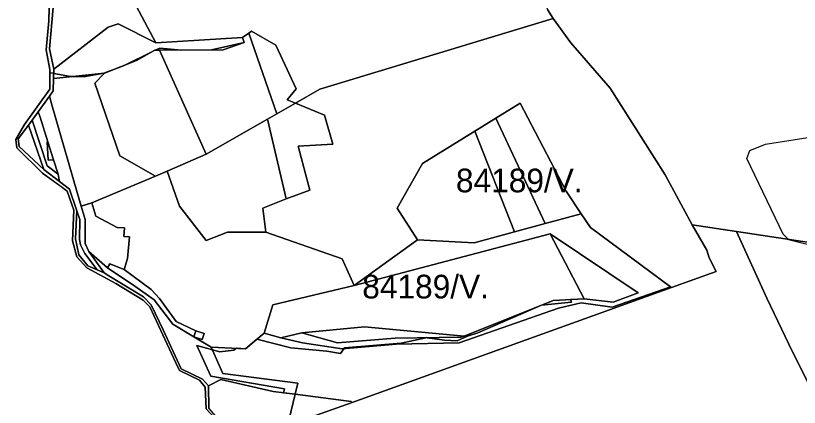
# Model space of a CAD drawing. Extents: x -477304 to -465429, y -1159113 to -1149210.
# Drawn here: x -476498.3 to -476001.7, y -1153442.6 to -1153194.5 of the extents above; entities that cross this region are included whole.
import ezdxf

# ---------------------------------------------------------------- set-up
doc = ezdxf.new("R2010")
doc.units = 0
for name, color, linetype in [('BPEJ_s', 7, 'Continuous'), ('orna_s', 7, 'Continuous'), ('ostatni_s', 7, 'Continuous'), ('PUPFL_s', 7, 'Continuous'), ('trav_porost_s', 7, 'Continuous'), ('voda_s', 7, 'Continuous'), ('zahrada_s', 7, 'Continuous')]:
    doc.layers.add(name, color=color, linetype=linetype)

msp = doc.modelspace()

# ---------------------------------------------------------------- linework, layer by layer
at = {"layer": 'BPEJ_s'}
msp.add_line((-476481.22, -1153294.34), (-476469.44, -1153302.84), dxfattribs=at)
for points in [[(-476476.96, -1153189.51), (-476477.29, -1153197.87), (-476479.06, -1153216.08)], [(-476325.15, -1153450.94), (-476321.25, -1153434.31), (-476328.55, -1153433.37), (-476328, -1153431), (-476374.5, -1153423), (-476383.5, -1153403.5), (-476373.65, -1153406.22), (-476369, -1153407.5), (-476360, -1153406.5), (-476358.35, -1153405.24), (-476352.66, -1153405.48), (-476345.47, -1153399.53), (-476324, -1153405), (-476301, -1153407), (-476292.5, -1153408.5), (-476290.35, -1153405.49), (-476290, -1153405), (-476254, -1153402), (-476238.42, -1153398.59), (-476238, -1153398.5), (-476237.42, -1153398.58), (-476226.5, -1153400), (-476218.5, -1153400.5), (-476212, -1153397.5), (-476205.5, -1153395.5), (-476168.49, -1153379.31), (-476165.1, -1153377.96), (-476146, -1153376), (-476146.69, -1153374.39), (-476137.96, -1153373.93), (-476159.51, -1153332.79), (-476283.86, -1153365.38), (-476291.28, -1153348.67), (-476339.73, -1153331.59), (-476341.72, -1153316.41), (-476326.86, -1153310.65), (-476311.94, -1153305.04), (-476319.25, -1153277.28), (-476297.3, -1153275.94), (-476302.48, -1153257.65), (-476320.95, -1153249.89), (-476332.79, -1153256.7), (-476350.46, -1153205.59), (-476354.47, -1153208.34), (-476353.55, -1153211.51), (-476374.13, -1153216.17), (-476393.17, -1153216.28), (-476407, -1153215), (-476409.82, -1153216.38), (-476410.07, -1153216.38), (-476411.92, -1153217.41), (-476429.51, -1153226.01), (-476433.28, -1153227.54), (-476442.5, -1153231), (-476443.74, -1153231.22), (-476454, -1153233), (-476461.5, -1153233), (-476463.5, -1153233), (-476474.13, -1153231.07), (-476474.5, -1153231), (-476476.57, -1153230.65), (-476476.73, -1153241.04), (-476492.62, -1153263.53), (-476498.28, -1153272.93), (-476497.63, -1153278.34), (-476481.22, -1153294.34)], [(-476479.06, -1153216.08), (-476476.54, -1153228.71), (-476476.57, -1153230.65), (-476474.5, -1153231), (-476474.13, -1153231.07), (-476463.5, -1153233), (-476461.5, -1153233), (-476454, -1153233), (-476443.74, -1153231.22), (-476442.5, -1153231), (-476433.28, -1153227.54), (-476429.51, -1153226.01), (-476411.92, -1153217.41), (-476410.07, -1153216.38), (-476409.82, -1153216.38), (-476407, -1153215), (-476393.17, -1153216.28), (-476374.13, -1153216.17), (-476353.55, -1153211.51), (-476354.47, -1153208.34), (-476350.46, -1153205.59), (-476332.79, -1153256.7), (-476320.95, -1153249.89), (-476302.48, -1153257.65), (-476297.3, -1153275.94), (-476319.25, -1153277.28), (-476311.94, -1153305.04), (-476326.86, -1153310.65), (-476341.72, -1153316.41), (-476339.73, -1153331.59), (-476291.28, -1153348.67), (-476283.86, -1153365.38), (-476159.51, -1153332.79), (-476137.96, -1153373.93), (-476146.69, -1153374.39), (-476146, -1153376), (-476165.1, -1153377.96), (-476168.49, -1153379.31), (-476205.5, -1153395.5), (-476212, -1153397.5), (-476218.5, -1153400.5), (-476226.5, -1153400), (-476237.42, -1153398.58), (-476238, -1153398.5), (-476238.42, -1153398.59), (-476254, -1153402), (-476290, -1153405), (-476290.35, -1153405.49), (-476292.5, -1153408.5), (-476301, -1153407), (-476324, -1153405), (-476345.47, -1153399.53), (-476352.66, -1153405.48), (-476358.35, -1153405.24), (-476360, -1153406.5), (-476369, -1153407.5), (-476373.65, -1153406.22), (-476383.5, -1153403.5), (-476374.5, -1153423), (-476328, -1153431), (-476328.55, -1153433.37), (-476321.25, -1153434.31), (-476325.15, -1153450.94)], [(-476207.65, -1153338.37), (-476243.54, -1153336.5), (-476256.42, -1153316.55), (-476240.55, -1153288.27), (-476207.38, -1153267.72), (-476182.14, -1153331.46), (-476207.65, -1153338.37)], [(-475995, -1153340), (-476008.5, -1153336.5), (-476008.82, -1153336.18), (-476012, -1153333), (-476035, -1153285), (-476033, -1153280), (-476023, -1153276), (-475985.5, -1153270)], [(-475995, -1153340), (-476008.5, -1153336.5), (-476008.82, -1153336.18), (-476012, -1153333), (-476035, -1153285), (-476033, -1153280), (-476023, -1153276), (-475985.5, -1153270)], [(-476469.44, -1153302.84), (-476465.62, -1153305.59), (-476462.52, -1153314.71), (-476461.47, -1153317.8), (-476462.31, -1153337.1), (-476459.47, -1153347.25), (-476453.13, -1153354.27), (-476434.77, -1153364.18), (-476417.39, -1153374.78), (-476413.17, -1153379.06), (-476396.78, -1153414.37), (-476394.56, -1153419.33), (-476381.89, -1153425.52), (-476378.24, -1153429.87), (-476377.6, -1153443.54), (-476369.87, -1153451.92), (-476364.68, -1153466.61), (-476361.59, -1153474.95), (-476349.92, -1153482.92), (-476343.55, -1153490.4), (-476335.45, -1153506.67), (-476325.49, -1153525.38), (-476328.44, -1153536.44), (-476331.66, -1153541.75)]]:
    msp.add_lwpolyline(points, dxfattribs=at)
msp.add_lwpolyline([(-476182.14, -1153331.46), (-476207.65, -1153338.37), (-476243.54, -1153336.5), (-476256.42, -1153316.55), (-476240.55, -1153288.27), (-476207.38, -1153267.72)], close=True, dxfattribs=at)
at = {"layer": 'orna_s'}
for points in [[(-476341.72, -1153316.41), (-476339.73, -1153331.59), (-476363.95, -1153331.64), (-476377.6, -1153337.03), (-476394.52, -1153315.28), (-476402.29, -1153293.04), (-476377.53, -1153282.33), (-476338.7, -1153260.08), (-476326.86, -1153310.65)], [(-476182.14, -1153331.46), (-476207.65, -1153338.37), (-476243.54, -1153336.5), (-476256.42, -1153316.55), (-476240.55, -1153288.27), (-476207.38, -1153267.72)], [(-476340.75, -1153395.62), (-476335.27, -1153377.64), (-476283.86, -1153365.38), (-476159.51, -1153332.79), (-476137.96, -1153373.93), (-476157.59, -1153374.97), (-476214.1, -1153397.46), (-476277.18, -1153391.61), (-476317.02, -1153395.49), (-476330.21, -1153398.6)]]:
    msp.add_lwpolyline(points, close=True, dxfattribs=at)
at = {"layer": 'ostatni_s'}
for points in [[(-476474.28, -1153285.91), (-476477.94, -1153274.39), (-476482.86, -1153258.89), (-476483.96, -1153255.41), (-476476.76, -1153245.6), (-476475.4, -1153250.96), (-476459.28, -1153306.49), (-476456.75, -1153315.1), (-476454.2, -1153323.64), (-476454.15, -1153338.93), (-476451.96, -1153343.95), (-476442.13, -1153357.5), (-476446.56, -1153355.57), (-476454.38, -1153345.22), (-476457.28, -1153339.72), (-476457.76, -1153336.38), (-476457.57, -1153323.63), (-476459.57, -1153318.14), (-476464.14, -1153304.5), (-476470.47, -1153299.63), (-476470.88, -1153297.45), (-476471.41, -1153294.95)], [(-476496.61, -1153272.63), (-476490.16, -1153263.85), (-476480.37, -1153292.01), (-476496.08, -1153277.36)], [(-476471.41, -1153294.95), (-476470.88, -1153297.45), (-476470.47, -1153299.63), (-476480.37, -1153292.01), (-476490.16, -1153263.85), (-476487.78, -1153260.62), (-476478.38, -1153289.58)], [(-476182.14, -1153331.46), (-476207.38, -1153267.72), (-476194.04, -1153259.45), (-476162.83, -1153326.23)], [(-476438.58, -1153351.79), (-476440.09, -1153354.31), (-476451.96, -1153343.95), (-476454.15, -1153338.93), (-476454.2, -1153323.64), (-476456.75, -1153315.1), (-476449.94, -1153313.07), (-476447.39, -1153321.61), (-476433.94, -1153328.62), (-476429.21, -1153329.02), (-476429.66, -1153334.32), (-476426.14, -1153334.62), (-476427.31, -1153348.45), (-476429.57, -1153355.32)], [(-476442.13, -1153357.5), (-476451.96, -1153343.95), (-476440.09, -1153354.31), (-476422.8, -1153365.98), (-476410.58, -1153374.44), (-476398.6, -1153389.9), (-476385.37, -1153398), (-476374.39, -1153404.56), (-476366.92, -1153421.26), (-476319.45, -1153427.4), (-476321.25, -1153434.31), (-476335.11, -1153432.53), (-476368.33, -1153424.93), (-476376.06, -1153428.96), (-476379.91, -1153424.86), (-476393.35, -1153418.2), (-476404.85, -1153393.58), (-476412.41, -1153377.72), (-476417.25, -1153372.59), (-476439.25, -1153359.26)], [(-476407.15, -1153373.7), (-476396.59, -1153388.21), (-476384.15, -1153394.19), (-476385.37, -1153398), (-476398.6, -1153389.9), (-476410.58, -1153374.44), (-476422.8, -1153365.98), (-476440.09, -1153354.31), (-476438.58, -1153351.79), (-476429.57, -1153355.32), (-476412.44, -1153367.97)], [(-476215.95, -1153398.2), (-476257.74, -1153398.93), (-476294.35, -1153401.71), (-476317.02, -1153395.49), (-476277.18, -1153391.61), (-476214.1, -1153397.46)], [(-476380.13, -1153399.68), (-476385.37, -1153398), (-476384.15, -1153394.19), (-476378.91, -1153395.87)], [(-476285.01, -1153439.63), (-476317.75, -1153451.14), (-476325.15, -1153450.94), (-476321.25, -1153434.31), (-476285.61, -1153438.87)]]:
    msp.add_lwpolyline(points, close=True, dxfattribs=at)
at = {"layer": 'PUPFL_s'}
for points in [[(-476333.46, -1153213.17), (-476348.76, -1153204.42), (-476350.46, -1153205.59), (-476354.47, -1153208.34), (-476409.37, -1153211.76), (-476425.36, -1153181.8), (-476432.95, -1153169.09), (-476487.9, -1153170.54), (-476490.14, -1153155.42), (-476421.24, -1153138.32), (-476373.93, -1153123.2), (-476320.21, -1153104.57), (-476290.31, -1153092.75), (-476264.53, -1153088.47), (-476224.3, -1153087.6), (-476193.73, -1153091.86), (-476183.76, -1153124.12), (-476173.13, -1153165.8), (-476161.23, -1153190.7), (-476157.59, -1153196.3), (-476305.47, -1153241.12), (-476320.95, -1153249.89), (-476326.21, -1153247.82), (-476320.61, -1153240.93)], [(-476425.36, -1153181.8), (-476409.37, -1153211.76), (-476433.36, -1153199.63), (-476439.63, -1153201.87), (-476474.05, -1153228.49), (-476476.82, -1153215.58), (-476474.44, -1153189.34), (-476487.9, -1153170.54), (-476432.95, -1153169.09)], [(-476146.39, -1153211.65), (-476121.51, -1153240.41), (-476086.79, -1153295.25), (-476069.58, -1153326.92), (-476060.3, -1153343.06), (-476058.9, -1153347.92), (-476054.32, -1153356.52), (-476082.77, -1153366.77), (-476083.36, -1153366.41), (-476133.95, -1153328.71), (-476139.82, -1153319.99), (-476149.49, -1153305.65), (-476178.52, -1153249.84), (-476194.04, -1153259.45), (-476207.38, -1153267.72), (-476240.55, -1153288.27), (-476256.42, -1153316.55), (-476243.54, -1153336.5), (-476283.86, -1153365.38), (-476291.28, -1153348.67), (-476339.73, -1153331.59), (-476341.72, -1153316.41), (-476326.86, -1153310.65), (-476311.94, -1153305.04), (-476319.25, -1153277.28), (-476297.3, -1153275.94), (-476302.48, -1153257.65), (-476320.95, -1153249.89), (-476305.47, -1153241.12), (-476157.59, -1153196.3)], [(-476439.63, -1153201.87), (-476433.36, -1153199.63), (-476409.37, -1153211.76), (-476354.47, -1153208.34), (-476353.55, -1153211.53), (-476366.76, -1153216.13), (-476407.19, -1153216.36), (-476410.07, -1153216.38), (-476421.77, -1153222.88), (-476441.89, -1153231.03), (-476474.24, -1153234.28), (-476474.05, -1153228.49)], [(-476320.61, -1153240.93), (-476326.21, -1153247.82), (-476320.95, -1153249.89), (-476332.79, -1153256.7), (-476350.46, -1153205.59), (-476348.76, -1153204.42), (-476333.46, -1153213.17)], [(-476409.7, -1153296.25), (-476449.94, -1153313.07), (-476456.75, -1153315.1), (-476459.28, -1153306.49), (-476475.4, -1153250.96), (-476476.76, -1153245.6), (-476474.49, -1153242.1), (-476474.24, -1153234.28), (-476441.89, -1153231.03), (-476448.02, -1153237.18), (-476432.26, -1153283.31)], [(-476178.52, -1153249.84), (-476149.49, -1153305.65), (-476139.82, -1153319.99), (-476162.83, -1153326.23), (-476194.04, -1153259.45)], [(-476243.54, -1153336.5), (-476207.65, -1153338.37), (-476182.14, -1153331.46), (-476162.83, -1153326.23), (-476139.82, -1153319.99), (-476133.95, -1153328.71), (-476083.36, -1153366.41), (-476120.34, -1153379.11), (-476139.88, -1153376.51), (-476154.38, -1153379.72), (-476217.27, -1153401.74), (-476257.17, -1153402.62), (-476291.35, -1153405.58), (-476316.6, -1153401.84), (-476330.21, -1153398.6), (-476317.02, -1153395.49), (-476294.35, -1153401.71), (-476257.74, -1153398.93), (-476215.95, -1153398.2), (-476214.1, -1153397.46), (-476157.59, -1153374.97), (-476137.96, -1153373.93), (-476119.71, -1153376.07), (-476103.87, -1153370.12), (-476159.51, -1153332.79), (-476283.86, -1153365.38)], [(-476103.87, -1153370.12), (-476119.71, -1153376.07), (-476137.96, -1153373.93), (-476159.51, -1153332.79)], [(-476041.47, -1153331.29), (-475972.76, -1153341.58), (-475971.33, -1153395.47), (-475970.71, -1153408.74), (-475990.14, -1153412.95), (-475985.47, -1153427.23), (-475994.88, -1153429.59), (-476005.9, -1153407.45), (-476022.35, -1153373.44)], [(-476374.39, -1153404.56), (-476352.66, -1153405.48), (-476340.75, -1153395.62), (-476330.21, -1153398.6), (-476316.6, -1153401.84), (-476291.35, -1153405.58), (-476257.17, -1153402.62), (-476217.27, -1153401.74), (-476154.38, -1153379.72), (-476139.88, -1153376.51), (-476120.34, -1153379.11), (-476083.36, -1153366.41), (-476082.77, -1153366.77), (-476285.01, -1153439.63), (-476285.61, -1153438.87), (-476321.25, -1153434.31), (-476319.45, -1153427.4), (-476366.92, -1153421.26)]]:
    msp.add_lwpolyline(points, close=True, dxfattribs=at)
for points in [[(-475972.76, -1153341.58), (-476041.47, -1153331.29), (-476069.58, -1153326.92), (-476086.79, -1153295.25), (-476121.51, -1153240.41), (-476146.39, -1153211.65), (-476157.59, -1153196.3), (-476161.23, -1153190.7)], [(-476317.75, -1153451.14), (-476285.01, -1153439.63), (-476082.77, -1153366.77), (-476054.32, -1153356.52), (-476058.9, -1153347.92), (-476060.3, -1153343.06), (-476069.58, -1153326.92), (-476041.47, -1153331.29), (-476022.35, -1153373.44), (-476005.9, -1153407.45), (-475994.88, -1153429.59)]]:
    msp.add_lwpolyline(points, dxfattribs=at)
at = {"layer": 'trav_porost_s'}
for points in [[(-476350.46, -1153205.59), (-476332.79, -1153256.7), (-476338.7, -1153260.08), (-476377.53, -1153282.33), (-476407.19, -1153216.36), (-476366.76, -1153216.13), (-476353.55, -1153211.53), (-476354.47, -1153208.34)], [(-476448.02, -1153237.18), (-476441.89, -1153231.03), (-476421.77, -1153222.88), (-476410.07, -1153216.38), (-476407.19, -1153216.36), (-476377.53, -1153282.33), (-476402.29, -1153293.04), (-476409.7, -1153296.25), (-476432.26, -1153283.31)], [(-476332.79, -1153256.7), (-476320.95, -1153249.89), (-476302.48, -1153257.65), (-476297.3, -1153275.94), (-476319.25, -1153277.28), (-476311.94, -1153305.04), (-476326.86, -1153310.65), (-476338.7, -1153260.08)], [(-476483.96, -1153255.41), (-476482.86, -1153258.89), (-476477.94, -1153274.39), (-476478.35, -1153274.42), (-476477.62, -1153286.12), (-476474.28, -1153285.91), (-476471.41, -1153294.95), (-476478.38, -1153289.58), (-476487.78, -1153260.62)], [(-476477.62, -1153286.12), (-476478.35, -1153274.42), (-476477.94, -1153274.39), (-476474.28, -1153285.91)], [(-476402.29, -1153293.04), (-476394.52, -1153315.28), (-476377.6, -1153337.03), (-476363.95, -1153331.64), (-476339.73, -1153331.59), (-476291.28, -1153348.67), (-476283.86, -1153365.38), (-476335.27, -1153377.64), (-476340.75, -1153395.62), (-476352.66, -1153405.48), (-476374.39, -1153404.56), (-476385.37, -1153398), (-476380.13, -1153399.68), (-476378.91, -1153395.87), (-476384.15, -1153394.19), (-476396.59, -1153388.21), (-476407.15, -1153373.7), (-476412.44, -1153367.97), (-476429.57, -1153355.32), (-476427.31, -1153348.45), (-476426.14, -1153334.62), (-476429.66, -1153334.32), (-476429.21, -1153329.02), (-476433.94, -1153328.62), (-476447.39, -1153321.61), (-476449.94, -1153313.07), (-476409.7, -1153296.25)], [(-476460.38, -1153335.93), (-476459.57, -1153318.14), (-476457.57, -1153323.63), (-476457.76, -1153336.38), (-476457.28, -1153339.72), (-476454.38, -1153345.22), (-476446.56, -1153355.57), (-476452.55, -1153352.96), (-476458.15, -1153346.07)]]:
    msp.add_lwpolyline(points, close=True, dxfattribs=at)
at = {"layer": 'voda_s'}
for points in [[(-476474.44, -1153189.34), (-476476.82, -1153215.58), (-476474.05, -1153228.49), (-476474.24, -1153234.28), (-476474.49, -1153242.1), (-476476.76, -1153245.6), (-476483.96, -1153255.41), (-476487.78, -1153260.62), (-476490.16, -1153263.85), (-476496.61, -1153272.63), (-476496.08, -1153277.36), (-476480.37, -1153292.01), (-476470.47, -1153299.63), (-476464.14, -1153304.5), (-476459.57, -1153318.14), (-476460.38, -1153335.93), (-476458.15, -1153346.07), (-476452.55, -1153352.96), (-476446.56, -1153355.57), (-476442.13, -1153357.5), (-476439.25, -1153359.26), (-476417.25, -1153372.59), (-476412.41, -1153377.72), (-476404.85, -1153393.58), (-476393.35, -1153418.2), (-476379.91, -1153424.86), (-476376.06, -1153428.96), (-476375.81, -1153443.28)], [(-476477.29, -1153197.87), (-476476.96, -1153189.51)], [(-476377.6, -1153443.54), (-476378.24, -1153429.87), (-476381.89, -1153425.52), (-476394.56, -1153419.33), (-476396.78, -1153414.37), (-476413.17, -1153379.06), (-476417.39, -1153374.78), (-476434.77, -1153364.18), (-476453.13, -1153354.27), (-476459.47, -1153347.25), (-476462.31, -1153337.1), (-476461.47, -1153317.8), (-476465.62, -1153305.59), (-476481.22, -1153294.34), (-476497.63, -1153278.34), (-476498.28, -1153272.93), (-476492.62, -1153263.53), (-476476.73, -1153241.04), (-476476.54, -1153228.71), (-476479.06, -1153216.08), (-476477.29, -1153197.87)]]:
    msp.add_lwpolyline(points, dxfattribs=at)
at = {"layer": 'zahrada_s'}
msp.add_lwpolyline([(-476362.51, -1153467.22), (-476368.25, -1153451.9), (-476375.81, -1153443.28), (-476376.06, -1153428.96), (-476368.33, -1153424.93), (-476335.11, -1153432.53), (-476321.25, -1153434.31), (-476325.15, -1153450.94), (-476317.75, -1153451.14), (-476318.84, -1153451.52), (-476331.65, -1153456.13), (-476355.41, -1153464.67)], close=True, dxfattribs=at)

# ---------------------------------------------------------------- texts
at = {"layer": 'BPEJ_s'}
for p in [(-476219.28, -1153306.43), (-476278.65, -1153373.67)]:
    msp.add_text('84189/V.', height=15, dxfattribs=at).set_placement(p)

doc.saveas('drawing.dxf')
